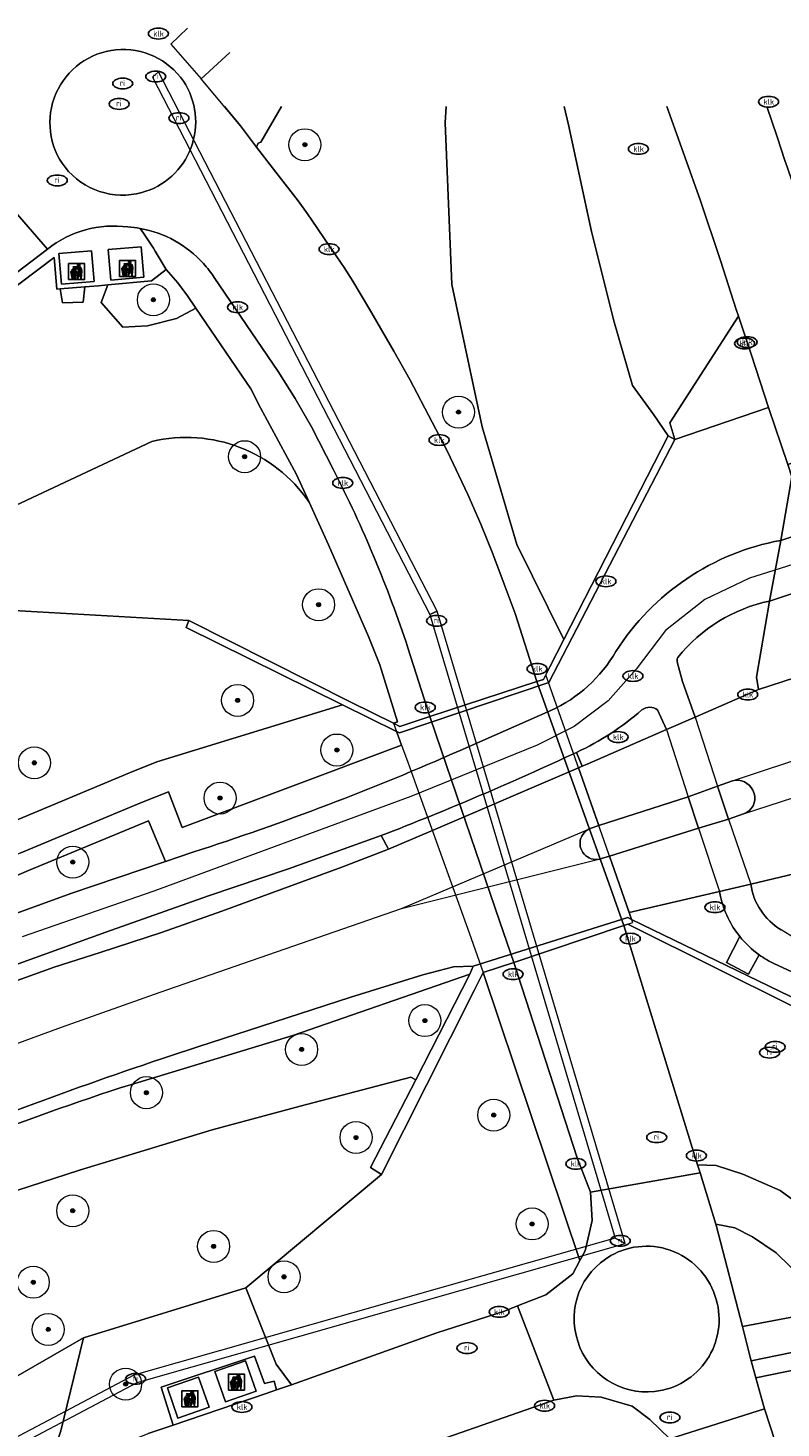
# Model space of a CAD drawing. Header units: metres. Extents: x 103671 to 105190, y 427150 to 429171.
# Tile 284 of 320: x 104156 to 104203, y 429082 to 429169. Entities that reach past the tile are written whole.
import ezdxf
from ezdxf.enums import TextEntityAlignment as Align

# ---------------------------------------------------------------- set-up
doc = ezdxf.new("R2010")
doc.units = ezdxf.units.M
for name, color, linetype, lineweight in [('B-WE-GR-BEPLANTING_CULTUUR_BOSPLANTSOEN-GV', 253, 'Continuous', 18), ('B-WE-GR-BEPLANTING_CULTUUR_HEESTERS-GV', 253, 'Continuous', 18), ('B-WE-GR-BEPLANTING_CULTUUR_ROOS-GV', 253, 'Continuous', 18), ('B-WE-GR-BOOM-S', 253, 'Continuous', 25), ('B-WE-GR-HAAG-GV', 253, 'Continuous', 13), ('B-WE-IE-AFVAL APART PLAATS-S', 253, 'Continuous', 25), ('B-WE-IE-MEUBILAIR-S', 253, 'Continuous', 25), ('B-WE-IE-TERREINAFSCHEIDING_KUNSTMATIG_MUUR-GV', 253, 'Continuous', 18), ('B-WE-KW-KUNSTWERK_DUIKER-GV', 253, 'Continuous', 18), ('B-WE-KW-KUNSTWERK_TUNNEL-GV', 253, 'Continuous', 18), ('B-WE-OG-TERREIN_BEGROEID-GV', 253, 'Continuous', 18), ('B-WE-OG-TERREIN_ERF-GV', 253, 'Continuous', 18), ('B-WE-VH-GESLOTENVERHARDING_ASFALT-GV', 253, 'Continuous', 18), ('B-WE-VH-GESLOTENVERHARDING_BETON-GV', 253, 'Continuous', 18), ('B-WE-VH-HALFVERHARDING-GV', 253, 'Continuous', 18), ('B-WE-VH-ONVERHARD_ZAND-GV', 253, 'Continuous', 18), ('B-WE-VH-OPENVERHARDING-GV', 253, 'Continuous', 18), ('B-WE-VH-OPENVERHARDING_BETONSTRAATSTEEN-GV', 253, 'Continuous', 18), ('B-WE-VH-OPENVERHARDING_STRAATBAKSTEEN-GV', 253, 'Continuous', 18), ('B-WE-VH-OPENVERHARDING_TEGEL-GV', 253, 'Continuous', 18), ('B-WE-VW-MARKERING_PICTOGRAM-G', 253, 'Continuous', 18)]:
    doc.layers.add(name, color=color, linetype=linetype, lineweight=lineweight)
doc.styles.add('NLCS-ISO', font='NLCS-ISO.ttf')

# ---------------------------------------------------------------- blocks, each defined once
blk = doc.blocks.new('SIE-AFVAL APART PLAATS-SO')
h = blk.add_hatch(color=256)
h.dxf.hatch_style = 1
h.paths.add_polyline_path([(-0.09, 0.07), (-1.76, 0.07, 0.819081), (-1.79, -0.09), (-1.4, -2.19, 0.36153), (-1.37, -2.21), (-0.47, -2.21, 0.36153), (-0.44, -2.19), (-0.05, -0.09, 0.819081)])
h.paths.add_polyline_path([(-0.16, -0.1), (-0.2, -0.33), (-0.49, -0.33), (-0.47, -0.1)], flags=16)
h.paths.add_polyline_path([(-0.55, -0.1), (-0.58, -0.33), (-0.87, -0.33), (-0.87, -0.1)], flags=16)
h.paths.add_polyline_path([(-0.22, -0.42), (-0.27, -0.73), (-0.53, -0.73), (-0.5, -0.42)], flags=16)
h.paths.add_polyline_path([(-0.58, -0.42), (-0.61, -0.73), (-0.87, -0.73), (-0.87, -0.42)], flags=16)
h.paths.add_polyline_path([(-0.95, -0.1), (-0.95, -0.33), (-1.27, -0.33), (-1.29, -0.1)], flags=16)
h.paths.add_polyline_path([(-0.95, -0.42), (-0.95, -0.73), (-1.23, -0.73), (-1.26, -0.42)], flags=16)
h.paths.add_polyline_path([(-0.29, -0.83), (-0.34, -1.09), (-0.56, -1.09), (-0.54, -0.83)], flags=16)
h.paths.add_polyline_path([(-0.62, -0.83), (-0.65, -1.09), (-0.87, -1.09), (-0.87, -0.83)], flags=16)
h.paths.add_polyline_path([(-0.95, -0.83), (-0.95, -1.09), (-1.2, -1.09), (-1.22, -0.83)], flags=16)
h.paths.add_polyline_path([(-1.35, -0.33), (-1.64, -0.33), (-1.69, -0.1), (-1.37, -0.1)], flags=16)
h.paths.add_polyline_path([(-1.34, -0.42), (-1.31, -0.73), (-1.57, -0.73), (-1.63, -0.42)], flags=16)
h.paths.add_polyline_path([(-0.36, -1.18), (-0.41, -1.44), (-0.6, -1.44), (-0.57, -1.18)], flags=16)
h.paths.add_polyline_path([(-0.65, -1.18), (-0.68, -1.44), (-0.87, -1.44), (-0.87, -1.18)], flags=16)
h.paths.add_polyline_path([(-1.3, -0.83), (-1.28, -1.09), (-1.5, -1.09), (-1.55, -0.83)], flags=16)
h.paths.add_polyline_path([(-0.95, -1.18), (-0.95, -1.44), (-1.17, -1.44), (-1.19, -1.18)], flags=16)
h.paths.add_polyline_path([(-0.42, -1.53), (-0.47, -1.79), (-0.63, -1.79), (-0.6, -1.53)], flags=16)
h.paths.add_polyline_path([(-1.27, -1.18), (-1.25, -1.44), (-1.44, -1.44), (-1.49, -1.18)], flags=16)
h.paths.add_polyline_path([(-0.69, -1.53), (-0.71, -1.79), (-0.87, -1.79), (-0.87, -1.53)], flags=16)
h.paths.add_polyline_path([(-0.95, -1.53), (-0.95, -1.79), (-1.13, -1.79), (-1.16, -1.53)], flags=16)
h.paths.add_polyline_path([(-1.24, -1.53), (-1.22, -1.79), (-1.37, -1.79), (-1.42, -1.53)], flags=16)
h.paths.add_polyline_path([(-0.49, -1.89), (-0.53, -2.13), (-0.66, -2.13), (-0.64, -1.89)], flags=16)
h.paths.add_polyline_path([(-0.72, -1.89), (-0.74, -2.13), (-0.87, -2.13), (-0.87, -1.89)], flags=16)
h.paths.add_polyline_path([(-0.95, -1.89), (-0.95, -2.13), (-1.1, -2.13), (-1.12, -1.89)], flags=16)
h.paths.add_polyline_path([(-1.21, -1.89), (-1.18, -2.13), (-1.31, -2.13), (-1.35, -1.89)], flags=16)
h.paths.add_polyline_path([(-0.19, 0.78, -0.01173), (-0.3, 0.78, -0.148797), (-0.42, 1.03, -0.136076), (-0.69, 0.87), (-0.78, 0.85, -0.038293), (-1.14, 0.96), (-1.19, 0.81, -0.243822), (-1.56, 0.45, 0.344326), (-1, 0.22, -0.139345), (-0.6, 0.22, 0.618436), (-0.56, 0.27, -0.441494), (-0.47, 0.44, 0.309048)])
h.paths.add_polyline_path([(-0.49, 0.51, 0.351556), (-0.64, 0.31, 0.121061), (-1.02, 0.29, -0.288745), (-1.45, 0.42, 0.203599), (-1.12, 0.79), (-1.09, 0.87, 0.083075), (-0.28, 0.71, -0.242261)], flags=16)
h.paths.add_polyline_path([(-0.4, 0.79, -0.023345), (-0.63, 0.82, 0.07081), (-0.46, 0.9, 0.059965)], flags=16)
h.paths.add_polyline_path([(1.12, 1.48), (-1.07, 1.48, 0.860559), (-1.08, 1.42), (0.29, 1, -0.146703), (0.53, 0.28, 0.421968), (0.56, 0.25), (1.6, 0.31, 0.450293), (1.63, 0.34, 0.122241)])
h.paths.add_polyline_path([(0.26, 1.93, 1), (1.07, 1.93, 1)])
h.paths.add_polyline_path([(1.65, 0.15, 0.429303), (1.62, 0.18), (0.55, 0.23, 0.38429), (0.51, 0.2), (0.16, -2.16, 0.83726), (0.22, -2.18), (0.99, -0.78, -0.688204), (1.05, -0.78), (1.36, -2.14, 0.84934), (1.42, -2.14)])
for p, q in [((-0.09, 0.07), (-1.76, 0.07)), ((-1.4, -2.19), (-1.79, -0.09)), ((-1.37, -0.1), (-1.69, -0.1)), ((-1.64, -0.33), (-1.69, -0.1)), ((-1.64, -0.33), (-1.35, -0.33)), ((-1.63, -0.42), (-1.34, -0.42)), ((-1.57, -0.73), (-1.63, -0.42)), ((-1.57, -0.73), (-1.31, -0.73)), ((-1.55, -0.83), (-1.3, -0.83)), ((-1.5, -1.09), (-1.55, -0.83)), ((-1.5, -1.09), (-1.28, -1.09)), ((-1.49, -1.18), (-1.27, -1.18)), ((-1.44, -1.44), (-1.49, -1.18)), ((-1.44, -1.44), (-1.25, -1.44)), ((-1.42, -1.53), (-1.24, -1.53)), ((-1.37, -1.79), (-1.42, -1.53)), ((-1.37, -1.79), (-1.22, -1.79)), ((-1.37, -2.21), (-0.47, -2.21)), ((-1.31, -2.13), (-1.35, -1.89)), ((-1.35, -1.89), (-1.21, -1.89)), ((-1.31, -2.13), (-1.18, -2.13)), ((-0.95, -0.1), (-1.29, -0.1)), ((-1.27, -0.33), (-0.95, -0.33)), ((-1.26, -0.42), (-0.95, -0.42)), ((-1.23, -0.73), (-0.95, -0.73)), ((-1.22, -0.83), (-0.95, -0.83)), ((-1.2, -1.09), (-0.95, -1.09)), ((-1.19, -1.18), (-0.95, -1.18)), ((-1.17, -1.44), (-0.95, -1.44)), ((-1.16, -1.53), (-0.95, -1.53)), ((-1.13, -1.79), (-0.95, -1.79)), ((-1.12, -1.89), (-0.95, -1.89)), ((-1.1, -2.13), (-0.95, -2.13)), ((-0.95, -0.1), (-0.95, -0.33)), ((-0.95, -0.42), (-0.95, -0.73)), ((-0.95, -0.83), (-0.95, -1.09)), ((-0.95, -1.18), (-0.95, -1.44)), ((-0.95, -1.53), (-0.95, -1.79)), ((-0.95, -1.89), (-0.95, -2.13)), ((-0.87, -0.1), (-0.87, -0.33)), ((-0.55, -0.1), (-0.87, -0.1)), ((-0.87, -0.33), (-0.58, -0.33)), ((-0.87, -0.42), (-0.87, -0.73)), ((-0.87, -0.42), (-0.58, -0.42)), ((-0.87, -0.73), (-0.61, -0.73)), ((-0.87, -0.83), (-0.62, -0.83)), ((-0.87, -0.83), (-0.87, -1.09)), ((-0.87, -1.09), (-0.65, -1.09)), ((-0.87, -1.18), (-0.65, -1.18)), ((-0.87, -1.18), (-0.87, -1.44)), ((-0.87, -1.44), (-0.68, -1.44)), ((-0.87, -1.53), (-0.69, -1.53)), ((-0.87, -1.53), (-0.87, -1.79)), ((-0.87, -1.79), (-0.71, -1.79)), ((-0.87, -1.89), (-0.87, -2.13)), ((-0.87, -1.89), (-0.72, -1.89)), ((-0.87, -2.13), (-0.74, -2.13)), ((-0.66, -2.13), (-0.53, -2.13)), ((-0.64, -1.89), (-0.49, -1.89)), ((-0.63, -1.79), (-0.47, -1.79)), ((-0.6, -1.44), (-0.41, -1.44)), ((-0.6, -1.53), (-0.42, -1.53)), ((-0.57, -1.18), (-0.36, -1.18)), ((-0.56, -1.09), (-0.34, -1.09)), ((-0.54, -0.83), (-0.29, -0.83)), ((-0.53, -0.73), (-0.27, -0.73)), ((-0.53, -2.13), (-0.49, -1.89)), ((-0.5, -0.42), (-0.22, -0.42)), ((-0.49, -0.33), (-0.2, -0.33)), ((-0.16, -0.1), (-0.47, -0.1)), ((-0.47, -1.79), (-0.42, -1.53)), ((-0.44, -2.19), (-0.05, -0.09)), ((-0.41, -1.44), (-0.36, -1.18)), ((-0.34, -1.09), (-0.29, -0.83)), ((-0.27, -0.73), (-0.22, -0.42)), ((-0.2, -0.33), (-0.16, -0.1))]:
    blk.add_line(p, q)
blk.add_lwpolyline([(-2.5, -2.51), (2.5, -2.51), (2.5, 2.49), (-2.5, 2.49)], close=True)
for points in [[(-0.78, 0.85, -0.038293), (-1.14, 0.96), (-1.19, 0.81, -0.243822), (-1.56, 0.45, 0.344326), (-1, 0.22, -0.139345), (-0.6, 0.22, 0.618436), (-0.56, 0.27, -0.441494), (-0.47, 0.44, 0.309048), (-0.19, 0.78, -0.01173), (-0.3, 0.78, -0.01173)], [(-0.78, 0.85), (-0.69, 0.87, 0.136076), (-0.42, 1.03, 0.156405), (-0.29, 0.77)], [(-0.78, 0.85), (-0.69, 0.87, 0.136076), (-0.42, 1.03, 0.148797), (-0.3, 0.78, 0.148797)], [(-0.63, 0.82, 0.07081), (-0.46, 0.9, 0.059965), (-0.4, 0.79, 0.059965)], [(-0.4, 0.79, -0.023345), (-0.63, 0.82)]]:
    blk.add_lwpolyline(points, format="xyb")
for points in [[(-1.09, 0.87), (-1.12, 0.79, -0.203599), (-1.45, 0.42, 0.288745), (-1.02, 0.29, -0.121061), (-0.64, 0.31, -0.351556), (-0.49, 0.51, 0.242261), (-0.28, 0.71, -0.083075)], [(-1.07, 1.48), (1.12, 1.48, -0.122241), (1.63, 0.34, -0.450293), (1.6, 0.31), (0.56, 0.25, -0.421968), (0.53, 0.28, 0.146703), (0.29, 1), (-1.08, 1.42, -0.860559)], [(0.55, 0.23), (1.62, 0.18, -0.429303), (1.65, 0.15), (1.42, -2.14, -0.84934), (1.36, -2.14), (1.05, -0.78, 0.688204), (0.99, -0.78), (0.22, -2.18, -0.83726), (0.16, -2.16), (0.51, 0.2, -0.38429)]]:
    blk.add_lwpolyline(points, format="xyb", close=True)
for points in [[(-1.35, -0.33), (-1.37, -0.1)], [(-1.31, -0.73), (-1.34, -0.42)], [(-1.28, -1.09), (-1.3, -0.83)], [(-1.27, -0.33), (-1.29, -0.1)], [(-1.25, -1.44), (-1.27, -1.18)], [(-1.23, -0.73), (-1.26, -0.42)], [(-1.22, -1.79), (-1.24, -1.53)], [(-1.2, -1.09), (-1.22, -0.83)], [(-1.18, -2.13), (-1.21, -1.89)], [(-1.17, -1.44), (-1.19, -1.18)], [(-1.18, -2.22), (-1.18, -2.21)], [(-1.13, -1.79), (-1.16, -1.53)], [(-1.1, -2.13), (-1.12, -1.89)], [(-0.74, -2.13), (-0.72, -1.89)], [(-0.71, -1.79), (-0.69, -1.53)], [(-0.68, -1.44), (-0.65, -1.18)], [(-0.66, -2.13), (-0.64, -1.89)], [(-0.65, -1.09), (-0.62, -0.83)], [(-0.63, -1.79), (-0.6, -1.53)], [(-0.61, -0.73), (-0.58, -0.42)], [(-0.6, -1.44), (-0.57, -1.18)], [(-0.58, -0.33), (-0.55, -0.1)], [(-0.56, -1.09), (-0.54, -0.83)], [(-0.53, -0.73), (-0.5, -0.42)], [(-0.49, -0.33), (-0.47, -0.1)]]:
    blk.add_lwpolyline(points)
blk.add_circle((0.66, 1.93), 0.401)
for centre, radius, start, end in [((-1.76, -0.01), 0.0869, 90, 247.281), ((-0.09, -0.01), 0.0869, 292.719, 90), ((-1.37, -2.18), 0.0318, 190.4943, 270), ((-0.47, -2.18), 0.0318, 270, 349.5057)]:
    blk.add_arc(centre, radius, start, end)
blk = doc.blocks.new('SIE-MEUBILAIR_PUT_KOLK-SO')
blk.add_ellipse((0, 0), major_axis=(1.25, 0), ratio=0.54)
at = {"style": 'NLCS-ISO'}
blk.add_text('klk', height=0.75, dxfattribs=at).set_placement((0.03, 0), align=Align.MIDDLE_CENTER)
blk = doc.blocks.new('SIE-MEUBILAIR_PUT_RIOOLPUT-SO')
blk.add_ellipse((0, 0), major_axis=(1.25, 0), ratio=0.54)
at = {"style": 'NLCS-ISO'}
blk.add_text('ri', height=0.75, dxfattribs=at).set_placement((-0.04, 0.07), align=Align.MIDDLE_CENTER)
blk = doc.blocks.new('SGR-BOOM_GBKN-SO')
at = {"linetype": 'ByBlock', "lineweight": 18}
h = blk.add_hatch(color=0, dxfattribs=at)
h.dxf.hatch_style = 1
edge = h.paths.add_edge_path()
edge.add_arc((0, 0), 0.25, 0, 360)
at = {"color": 0, "linetype": 'ByBlock', "lineweight": 18}
for radius in [2, 0.25]:
    blk.add_circle((0, 0), radius, dxfattribs=at)
at = {"color": 0, "linetype": 'ByBlock', "lineweight": 18, "style": 'NLCS-ISO'}
blk.add_attdef('SOORT', (2.5, 0), '', height=1.5, dxfattribs=at)

msp = doc.modelspace()

# ---------------------------------------------------------------- linework, layer by layer
at = {"layer": 'B-WE-GR-BEPLANTING_CULTUUR_BOSPLANTSOEN-GV', "flags": 128}
for points in [[(104097.26, 429088.789), (104105.019, 429094.087), (104112.513, 429099.033), (104120.726, 429103.791), (104128.626, 429108.08), (104136.907, 429112.204), (104144.957, 429115.694), (104154.283, 429119.711), (104161.839, 429122.877), (104163.546, 429123.553), (104175.147, 429127.13), (104165.388, 429131.958), (104165.548, 429132.384), (104154.625, 429133.02), (104137.632, 429126.055), (104107.823, 429111.291), (104102.53, 429109.34), (104099.187, 429108.226)], [(104095.645, 429034.464), (104104.61, 429043.534), (104114.909, 429053.745), (104122.872, 429062.53), (104144.736, 429079.407), (104158.972, 429087.597), (104169.112, 429090.718), (104177.581, 429097.78), (104176.903, 429098.235), (104179.725, 429103.711), (104179.426, 429103.862), (104172.498, 429102.049), (104167.019, 429100.581), (104158.718, 429098.07), (104149.395, 429095.052), (104140.602, 429091.253), (104130.743, 429085.754), (104122.164, 429080.616), (104113.498, 429074.161), (104098.699, 429063.309)]]:
    msp.add_lwpolyline(points, dxfattribs=at)
at = {"layer": 'B-WE-GR-BEPLANTING_CULTUUR_HEESTERS-GV', "flags": 128}
msp.add_lwpolyline([(104201.663, 429164.479), (104202.303, 429162.597), (104202.797, 429161.124), (104202.93, 429160.728), (104203.258, 429159.748), (104204.536, 429155.961), (104204.715, 429155.435), (104205.013, 429154.564), (104205.346, 429153.588), (104206.817, 429149.161), (104209.499, 429154.185), (104205.571, 429164.479)], dxfattribs=at)
for points in [[(104164.142, 429154.303), (104163.213, 429153.598), (104160.485, 429153.35), (104160.08, 429152.241), (104161.432, 429150.699), (104162.971, 429150.792), (104164.772, 429151.239), (104165.992, 429151.887), (104165.469, 429152.655), (104164.856, 429153.466)], [(104159.054, 429153.226), (104157.513, 429153.098), (104157.653, 429152.233), (104158.951, 429152.263)], [(104198.474, 429094.696), (104198.495, 429094.629), (104200.134, 429088.301), (104205.197, 429089.246), (104204.026, 429091.175), (104202.238, 429092.894), (104200.761, 429093.899), (104199.659, 429094.457)], [(104171.031, 429084.335), (104171.969, 429084.655), (104171.001, 429085.941), (104169.112, 429090.718), (104158.972, 429087.597), (104157.563, 429081.781), (104156.644, 429079.049), (104159.426, 429080.165), (104163.016, 429081.605), (104164.57, 429082.134), (104163.816, 429084.509), (104169.658, 429086.445), (104170.285, 429084.732), (104170.877, 429084.893)], [(104205.197, 429089.246), (104200.134, 429088.301), (104200.631, 429086.383), (104200.692, 429086.156), (104206.37, 429087.312)]]:
    msp.add_lwpolyline(points, close=True, dxfattribs=at)
at = {"layer": 'B-WE-GR-BEPLANTING_CULTUUR_ROOS-GV', "flags": 128}
msp.add_lwpolyline([(104201.772, 429145.693), (104200.7, 429148.95), (104199.887, 429151.385), (104195.608, 429144.723), (104195.909, 429143.699)], close=True, dxfattribs=at)
for points in [[(104196.08, 429129.731), (104196.403, 429128.583), (104197.185, 429126.359), (104201.139, 429128.082), (104201.013, 429128.859), (104201.824, 429133.601)], [(104189.776, 429124.151), (104190.135, 429123.29), (104190.445, 429123.423), (104195.396, 429125.58), (104194.835, 429126.799)], [(104206.984, 429116.627), (104206.603, 429117.341), (104200.658, 429115.93)], [(104198.774, 429115.155), (104198.699, 429115.47), (104193.068, 429114.145), (104193.215, 429113.725), (104208.387, 429106.37), (104211.14, 429105.973), (104211.486, 429105.236), (104213.365, 429101.496), (104213.57, 429101.13), (104214.807, 429098.927), (104216.805, 429096.39), (104218.118, 429094.627), (104218.994, 429093.091), (104219.312, 429092.344), (104220.474, 429092.59), (104218.724, 429097.086), (104217.636, 429099.872), (104216.83, 429101.95), (104216.539, 429102.667), (104215.738, 429104.685), (104210.36, 429107.157), (104202.133, 429110.955)], [(104201.181, 429111.515), (104200.509, 429110.3), (104199.154, 429111.025), (104199.979, 429112.652)]]:
    msp.add_lwpolyline(points, dxfattribs=at)
at = {"layer": 'B-WE-GR-BEPLANTING_CULTUUR_ROOS-GV'}
for points in [[(104201.824, 429133.601, 0.172594), (104196.099, 429130.085)], [(104196.099, 429130.085, 0.172427), (104196.08, 429129.731)], [(104193.863, 429126.8, -0.069196), (104189.776, 429124.151)], [(104194.835, 429126.799, 0.35288), (104193.863, 429126.8)], [(104200.658, 429115.93, 0.225389), (104202.55, 429113.074)], [(104199.979, 429112.652, -0.115441), (104198.774, 429115.155)], [(104202.133, 429110.955, -0.046272), (104201.181, 429111.515)]]:
    msp.add_lwpolyline(points, format="xyb", dxfattribs=at)
at = {"layer": 'B-WE-GR-HAAG-GV', "flags": 128}
for points in [[(104178.019, 429118.1), (104177.569, 429118.955), (104171.775, 429116.882), (104166.777, 429115.192), (104160.361, 429112.932), (104152.221, 429109.991), (104144.269, 429106.813), (104136.279, 429103.122), (104128.138, 429098.947)], [(104145.071, 429106.036), (104154.365, 429109.73), (104157.147, 429110.742), (104160.017, 429111.659), (104163.846, 429112.899), (104167.615, 429114.24), (104175.112, 429116.986), (104178.019, 429118.1)], [(104161.909, 429103.4), (104172.04, 429106.481), (104183.118, 429110.293), (104183.315, 429110.796), (104182.081, 429110.754), (104180.174, 429110.256), (104175.682, 429108.855), (104166.123, 429105.77)]]:
    msp.add_lwpolyline(points, dxfattribs=at)
at = {"layer": 'B-WE-GR-HAAG-GV'}
for points in [[(104166.123, 429105.77, 0.016407), (104148.002, 429099.179)], [(104141.987, 429095.489, -0.034886), (104161.909, 429103.4)]]:
    msp.add_lwpolyline(points, format="xyb", dxfattribs=at)
at = {"layer": 'B-WE-IE-TERREINAFSCHEIDING_KUNSTMATIG_MUUR-GV', "flags": 128}
for points in [[(104180.599, 429126.386), (104178.736, 429125.776), (104178.34, 429125.972), (104175.672, 429127.292), (104165.548, 429132.384), (104165.388, 429131.958), (104175.147, 429127.13), (104178.529, 429125.457), (104178.709, 429125.368), (104188.042, 429128.519), (104195.909, 429143.699), (104195.495, 429143.922), (104188.986, 429131.209), (104188.111, 429129.501), (104187.857, 429129.004), (104187.707, 429128.711), (104187.291, 429128.575)], [(104180.402, 429103.369), (104183.406, 429109.321), (104183.949, 429110.397), (104185.848, 429111.033), (104192.732, 429113.338), (104192.972, 429113.418), (104193.397, 429113.207), (104208.115, 429105.886), (104208.387, 429106.37), (104193.215, 429113.725), (104192.974, 429113.842), (104183.315, 429110.796), (104183.118, 429110.293), (104179.725, 429103.711), (104176.903, 429098.235), (104177.581, 429097.78)]]:
    msp.add_lwpolyline(points, close=True, dxfattribs=at)
at = {"layer": 'B-WE-KW-KUNSTWERK_DUIKER-GV', "flags": 128}
for points in [[(104181.073, 429132.969), (104163.649, 429166.654), (104163.272, 429166.324), (104180.618, 429132.76)], [(104181.073, 429132.969), (104180.618, 429132.76), (104192.196, 429093.82), (104192.82, 429093.478)], [(104162.11, 429085.249), (104162.321, 429084.795), (104192.82, 429093.478), (104192.196, 429093.82)], [(104162.11, 429085.249), (104123.119, 429064.651), (104123.448, 429064.272), (104162.321, 429084.795)]]:
    msp.add_lwpolyline(points, close=True, dxfattribs=at)
at = {"layer": 'B-WE-KW-KUNSTWERK_TUNNEL-GV', "flags": 128}
msp.add_lwpolyline([(104180.599, 429126.386), (104178.736, 429125.776), (104178.34, 429125.972), (104178.529, 429125.457), (104178.66, 429125.1), (104179.23, 429123.544), (104180.067, 429121.212), (104183.058, 429112.88), (104183.949, 429110.397), (104185.848, 429111.033), (104192.732, 429113.338), (104192.972, 429113.418), (104193.286, 429113.523), (104193.132, 429113.961), (104193.068, 429114.145), (104192.352, 429116.188), (104189.561, 429124.143), (104188.672, 429126.68), (104187.857, 429129.004), (104187.707, 429128.711), (104187.291, 429128.575)], close=True, dxfattribs=at)
at = {"layer": 'B-WE-OG-TERREIN_BEGROEID-GV', "flags": 128}
for points in [[(104171.334, 429164.479), (104170.049, 429162.268), (104169.877, 429162.209), (104169.787, 429161.954), (104169.786, 429161.951), (104171.134, 429160.2), (104172.378, 429158.594), (104172.957, 429157.779), (104173.55, 429156.932), (104174.11, 429156.097), (104175.256, 429154.429), (104175.799, 429153.59), (104176.849, 429151.834), (104178.369, 429149.219), (104179.354, 429147.435), (104180.761, 429144.783), (104181.69, 429142.976), (104182.984, 429140.265), (104183.796, 429138.399), (104184.553, 429136.543), (104185.255, 429134.653), (104185.931, 429132.82), (104187.291, 429128.575), (104187.707, 429128.711), (104187.857, 429129.004), (104188.111, 429129.501), (104188.986, 429131.209), (104186.043, 429137.138), (104183.887, 429144.478), (104181.979, 429153.371), (104181.567, 429163.476), (104181.62, 429164.479)], [(104181.62, 429164.479), (104181.567, 429163.476), (104181.979, 429153.371), (104183.887, 429144.478), (104186.043, 429137.138), (104188.986, 429131.209), (104195.495, 429143.922), (104194.614, 429145.239), (104193.281, 429147.073), (104192.107, 429151.093), (104190.709, 429156.678), (104189.28, 429163.345), (104189.004, 429164.479)], [(104189.004, 429164.479), (104189.28, 429163.345), (104190.709, 429156.678), (104192.107, 429151.093), (104193.281, 429147.073), (104194.614, 429145.239), (104195.495, 429143.922), (104195.909, 429143.699), (104195.608, 429144.723), (104199.887, 429151.385), (104199.747, 429151.806), (104198.759, 429154.873), (104197.517, 429158.607), (104196.532, 429161.353), (104195.415, 429164.479)], [(104173.065, 429139.788), (104172.28, 429141.507), (104170.039, 429145.666), (104169.415, 429146.856), (104165.992, 429151.887), (104164.772, 429151.239), (104162.971, 429150.792), (104161.432, 429150.699), (104160.08, 429152.241), (104160.485, 429153.35), (104159.917, 429153.298), (104159.054, 429153.226), (104158.951, 429152.263), (104157.653, 429152.233), (104157.513, 429153.098), (104157.3, 429153.08), (104157.136, 429155.062), (104151.675, 429150.955)], [(104163.246, 429143.564), (104093.158, 429110.69), (104092.187, 429109.893), (104091.587, 429109.4), (104089.368, 429107.51), (104084.799, 429103.475), (104083.209, 429102.029), (104078.8, 429097.92), (104076.589, 429095.806), (104074.428, 429093.718), (104072.288, 429091.513), (104070.235, 429089.431), (104066.777, 429085.68), (104063.396, 429081.945), (104060.71, 429078.927)], [(104098.587, 429115.062), (104095.577, 429112.676), (104093.158, 429110.69), (104163.246, 429143.564)], [(104175.672, 429127.292), (104178.34, 429125.972), (104178.593, 429126.065), (104177.49, 429129.612), (104176.773, 429131.394), (104174.286, 429137.115), (104173.065, 429139.788)], [(104099.187, 429108.226), (104102.53, 429109.34), (104107.823, 429111.291), (104137.632, 429126.055), (104154.625, 429133.02), (104165.548, 429132.384), (104175.672, 429127.292)], [(104155.065, 429117.87), (104162.594, 429121.025), (104164.282, 429121.693), (104165.138, 429119.453), (104178.84, 429124.608), (104178.629, 429125.183), (104178.529, 429125.457), (104175.147, 429127.13), (104163.546, 429123.553), (104161.839, 429122.877), (104154.283, 429119.711)], [(104099.209, 429084.212), (104108.225, 429090.493), (104117.182, 429096.133), (104126.568, 429101.518), (104133.771, 429105.213), (104141.739, 429108.958), (104149.814, 429112.304), (104158.173, 429115.337), (104164.093, 429117.347), (104163.039, 429119.873), (104155.527, 429116.777), (104146.24, 429112.789), (104138.234, 429109.348), (104130.167, 429105.284), (104122.226, 429101.019), (104114.24, 429096.321), (104106.766, 429091.42), (104099.105, 429086.194)], [(104208.115, 429105.886), (104193.397, 429113.207), (104192.972, 429113.418), (104192.732, 429113.338), (104197.333, 429098.403), (104198.499, 429098.349), (104200.17, 429097.817), (104202.492, 429096.792), (104204.215, 429095.536)], [(104005.647, 428967.493), (104011.472, 428973.779), (104032.673, 428996.66), (104035.658, 429000), (104052.609, 429018.971), (104074.195, 429041.301), (104087.362, 429053.805), (104098.699, 429063.309), (104113.498, 429074.161), (104122.164, 429080.616), (104130.743, 429085.754), (104140.602, 429091.253), (104149.395, 429095.052), (104158.718, 429098.07), (104167.019, 429100.581), (104172.498, 429102.049), (104179.426, 429103.862), (104179.725, 429103.711), (104183.118, 429110.293), (104172.04, 429106.481), (104161.909, 429103.4)]]:
    msp.add_lwpolyline(points, dxfattribs=at)
at = {"layer": 'B-WE-OG-TERREIN_BEGROEID-GV'}
for points in [[(104173.065, 429139.788, 0.310448), (104163.246, 429143.564)], [(104163.246, 429143.564, -0.310448), (104173.065, 429139.788)], [(104161.909, 429103.4, 0.034886), (104141.987, 429095.489)]]:
    msp.add_lwpolyline(points, format="xyb", dxfattribs=at)
at = {"layer": 'B-WE-OG-TERREIN_BEGROEID-GV', "flags": 128}
for points in [[(104169.112, 429090.718), (104171.001, 429085.941), (104171.969, 429084.655), (104181.049, 429087.908), (104185.273, 429089.257), (104186.088, 429089.578), (104187.864, 429090.277), (104189.548, 429091.596), (104189.99, 429092.414), (104183.949, 429110.397), (104183.406, 429109.321), (104180.402, 429103.369), (104177.581, 429097.78)], [(104156.644, 429079.049), (104157.563, 429081.781), (104158.972, 429087.597), (104144.736, 429079.407), (104122.872, 429062.53), (104137.881, 429068.596), (104139.853, 429069.894), (104145.57, 429073.364), (104150.942, 429076.327)]]:
    msp.add_lwpolyline(points, close=True, dxfattribs=at)
at = {"layer": 'B-WE-OG-TERREIN_ERF-GV', "flags": 128}
msp.add_lwpolyline([(104206.37, 429087.312), (104200.692, 429086.156), (104200.98, 429085.092), (104204.754, 429085.86)], dxfattribs=at)
msp.add_lwpolyline([(104201.525, 429083.159), (104202.842, 429079.077), (104204.846, 429072.75), (104205.873, 429069.778), (104208.099, 429070.244), (104204.754, 429085.86), (104200.98, 429085.092), (104201.386, 429083.588)], close=True, dxfattribs=at)
at = {"layer": 'B-WE-VH-GESLOTENVERHARDING_ASFALT-GV', "flags": 128}
for points in [[(104195.415, 429164.479), (104196.532, 429161.353), (104197.517, 429158.607), (104198.759, 429154.873), (104199.747, 429151.806), (104199.887, 429151.385), (104200.7, 429148.95), (104201.772, 429145.693), (104202.968, 429142.122), (104208.579, 429143.965), (104206.817, 429149.161), (104205.346, 429153.588), (104205.013, 429154.564), (104204.715, 429155.435), (104204.536, 429155.961), (104203.258, 429159.748), (104202.93, 429160.728), (104202.797, 429161.124), (104202.303, 429162.597), (104201.663, 429164.479)], [(104242.095, 429139.339), (104240.427, 429138.935), (104227.168, 429135.84), (104223.021, 429134.878), (104220.985, 429134.406), (104219.301, 429134.016), (104218.633, 429133.796), (104209.563, 429130.814), (104201.139, 429128.082), (104197.185, 429126.359), (104195.396, 429125.58), (104190.445, 429123.423), (104190.135, 429123.29), (104189.896, 429123.188), (104191.163, 429119.576), (104196.756, 429121.379), (104198.585, 429122.043), (104199.515, 429122.385)], [(104201.824, 429133.601), (104202.533, 429137.39)], [(104200.204, 429120.314), (104199.275, 429119.987), (104197.4, 429119.41), (104191.828, 429117.68), (104193.068, 429114.145), (104198.699, 429115.47), (104200.658, 429115.93), (104206.603, 429117.341), (104214.816, 429119.989), (104222.603, 429122.511), (104222.999, 429122.635), (104224.601, 429123.384), (104226.489, 429124.198), (104230.313, 429125.819), (104234.13, 429127.437), (104242.684, 429131.083)], [(104194.835, 429126.799), (104195.396, 429125.58), (104197.185, 429126.359), (104196.403, 429128.583), (104196.08, 429129.731)], [(104188.17, 429126.765), (104182.514, 429124.278)], [(104190.135, 429123.29), (104189.776, 429124.151)], [(104190.681, 429119.42), (104191.163, 429119.576), (104189.896, 429123.188), (104180.676, 429119.231), (104178.019, 429118.1), (104175.112, 429116.986), (104167.615, 429114.24), (104163.846, 429112.899), (104160.017, 429111.659), (104157.147, 429110.742), (104154.365, 429109.73), (104145.071, 429106.036)], [(104177.569, 429118.955), (104178.019, 429118.1), (104180.676, 429119.231), (104189.896, 429123.188), (104190.135, 429123.29)], [(104200.795, 429121.786), (104200.871, 429121.593)], [(104128.138, 429098.947), (104136.279, 429103.122), (104144.269, 429106.813), (104152.221, 429109.991), (104160.361, 429112.932), (104166.777, 429115.192), (104171.775, 429116.882), (104177.569, 429118.955)], [(104165.799, 429117.912), (104164.093, 429117.347), (104158.173, 429115.337), (104149.814, 429112.304), (104141.739, 429108.958), (104133.771, 429105.213), (104126.568, 429101.518), (104117.182, 429096.133), (104108.225, 429090.493), (104099.209, 429084.212), (104090.718, 429077.861), (104082.337, 429071.049), (104074.011, 429063.578), (104066.118, 429055.961), (104058.692, 429048.29), (104050.477, 429039.422), (104041.337, 429029.601), (104032.404, 429019.959), (104023.219, 429010.053), (104014.507, 429000.504), (104005.633, 428990.878)], [(104166.123, 429105.77), (104175.682, 429108.855), (104180.174, 429110.256), (104182.081, 429110.754), (104183.315, 429110.796), (104192.974, 429113.842), (104193.215, 429113.725), (104193.068, 429114.145), (104191.828, 429117.68), (104191.338, 429117.528)]]:
    msp.add_lwpolyline(points, dxfattribs=at)
for points in [[(104208.854, 429143.209), (104208.579, 429143.965), (104202.968, 429142.122), (104203.226, 429141.351), (104202.533, 429137.39), (104211.783, 429140.461)], [(104218.397, 429134.561), (104214.706, 429137.914), (104201.824, 429133.601), (104201.013, 429128.859), (104201.139, 429128.082), (104209.563, 429130.814), (104218.633, 429133.796)], [(104198.585, 429122.043), (104196.756, 429121.379), (104197.4, 429119.41), (104199.275, 429119.987)]]:
    msp.add_lwpolyline(points, close=True, dxfattribs=at)
at = {"layer": 'B-WE-VH-GESLOTENVERHARDING_ASFALT-GV'}
for points in [[(104202.533, 429137.39, 0.209018), (104192.24, 429130.451)], [(104196.099, 429130.085, -0.172594), (104201.824, 429133.601)], [(104192.24, 429130.451, -0.153938), (104188.17, 429126.765)], [(104196.08, 429129.731, -0.172427), (104196.099, 429130.085)], [(104189.776, 429124.151, 0.069196), (104193.863, 429126.8)], [(104193.863, 429126.8, -0.35288), (104194.835, 429126.799)], [(104182.514, 429124.278, -0.02571), (104165.799, 429117.912)], [(104189.776, 429124.151, -0.016717), (104177.569, 429118.955)], [(104177.569, 429118.955, 0.016717), (104189.776, 429124.151)], [(104199.515, 429122.385, -0.347582), (104200.795, 429121.786)], [(104200.871, 429121.593, -0.413965), (104200.204, 429120.314)], [(104191.338, 429117.528, -1.01831), (104190.681, 429119.42)], [(104148.002, 429099.179, -0.016407), (104166.123, 429105.77)]]:
    msp.add_lwpolyline(points, format="xyb", dxfattribs=at)
at = {"layer": 'B-WE-VH-GESLOTENVERHARDING_BETON-GV', "flags": 128}
for points in [[(104157.426, 429155.298), (104157.59, 429153.385), (104159.634, 429153.555), (104159.469, 429155.473)], [(104162.569, 429155.731), (104160.508, 429155.556), (104160.674, 429153.653), (104162.731, 429153.828)], [(104169.756, 429084.262), (104169.102, 429086.152), (104167.182, 429085.487), (104167.836, 429083.597)], [(104166.813, 429083.252), (104166.158, 429085.142), (104164.22, 429084.47), (104164.874, 429082.581)]]:
    msp.add_lwpolyline(points, close=True, dxfattribs=at)
at = {"layer": 'B-WE-VH-HALFVERHARDING-GV', "flags": 128}
for points in [[(104199.515, 429122.385), (104198.585, 429122.043), (104199.275, 429119.987), (104200.204, 429120.314)], [(104197.4, 429119.41), (104196.756, 429121.379), (104191.163, 429119.576), (104190.681, 429119.42)], [(104200.871, 429121.593), (104200.795, 429121.786)], [(104191.338, 429117.528), (104191.828, 429117.68), (104197.4, 429119.41)]]:
    msp.add_lwpolyline(points, dxfattribs=at)
at = {"layer": 'B-WE-VH-HALFVERHARDING-GV'}
for points in [[(104200.795, 429121.786, 0.347582), (104199.515, 429122.385)], [(104200.204, 429120.314, 0.413965), (104200.871, 429121.593)], [(104190.681, 429119.42, 1.01831), (104191.338, 429117.528)]]:
    msp.add_lwpolyline(points, format="xyb", dxfattribs=at)
at = {"layer": 'B-WE-VH-ONVERHARD_ZAND-GV', "flags": 128}
for points in [[(104145.071, 429106.036), (104154.365, 429109.73), (104157.147, 429110.742), (104160.017, 429111.659), (104163.846, 429112.899), (104167.615, 429114.24), (104175.112, 429116.986), (104178.019, 429118.1), (104177.569, 429118.955), (104171.775, 429116.882), (104166.777, 429115.192), (104160.361, 429112.932), (104152.221, 429109.991), (104144.269, 429106.813), (104136.279, 429103.122), (104128.138, 429098.947)], [(104161.909, 429103.4), (104172.04, 429106.481), (104183.118, 429110.293), (104183.315, 429110.796), (104182.081, 429110.754), (104180.174, 429110.256), (104175.682, 429108.855), (104166.123, 429105.77)]]:
    msp.add_lwpolyline(points, dxfattribs=at)
at = {"layer": 'B-WE-VH-ONVERHARD_ZAND-GV'}
for points in [[(104166.123, 429105.77, 0.016407), (104148.002, 429099.179)], [(104141.987, 429095.489, -0.034886), (104161.909, 429103.4)]]:
    msp.add_lwpolyline(points, format="xyb", dxfattribs=at)
at = {"layer": 'B-WE-VH-OPENVERHARDING-GV'}
for points in [[(104166.462, 429154.681, 0.166099), (104162.517, 429156.87)], [(104167.14, 429153.799, 0.0399), (104166.462, 429154.681)], [(104177.131, 429136.314, 0.021694), (104174.586, 429141.801)], [(104179.243, 429130.676, 0.019638), (104177.131, 429136.314)], [(104202.55, 429113.074, -0.225389), (104200.658, 429115.93)], [(104198.774, 429115.155, 0.115441), (104199.979, 429112.652)], [(104199.979, 429112.652, 0.068839), (104201.181, 429111.515)], [(104201.181, 429111.515, 0.046272), (104202.133, 429110.955)]]:
    msp.add_lwpolyline(points, format="xyb", dxfattribs=at)
at = {"layer": 'B-WE-VH-OPENVERHARDING-GV', "flags": 128}
for points in [[(104162.517, 429156.87), (104162.716, 429156.569), (104163.334, 429155.637), (104163.452, 429155.459), (104164.142, 429154.303), (104164.856, 429153.466), (104165.469, 429152.655), (104165.992, 429151.887), (104169.415, 429146.856), (104170.039, 429145.666), (104172.28, 429141.507), (104173.065, 429139.788), (104174.286, 429137.115), (104176.773, 429131.394), (104177.49, 429129.612), (104178.593, 429126.065), (104178.34, 429125.972)], [(104174.586, 429141.801), (104173.209, 429144.477), (104172.191, 429146.247), (104171.125, 429147.931), (104167.14, 429153.799)], [(104211.783, 429140.461), (104202.533, 429137.39), (104201.824, 429133.601), (104214.706, 429137.914)], [(104178.34, 429125.972), (104178.736, 429125.776), (104180.599, 429126.386), (104179.243, 429130.676)], [(104200.658, 429115.93), (104198.699, 429115.47), (104198.774, 429115.155)], [(104202.133, 429110.955), (104210.36, 429107.157), (104215.738, 429104.685), (104214.738, 429107.392), (104207.806, 429110.507), (104203.377, 429112.578), (104202.55, 429113.074)]]:
    msp.add_lwpolyline(points, dxfattribs=at)
for points in [[(104171.031, 429084.335), (104170.877, 429084.893), (104170.285, 429084.732), (104169.658, 429086.445), (104163.816, 429084.509), (104164.57, 429082.134), (104170.384, 429084.115)], [(104169.756, 429084.262), (104167.836, 429083.597), (104167.182, 429085.487), (104169.102, 429086.152)], [(104166.813, 429083.252), (104164.874, 429082.581), (104164.22, 429084.47), (104166.158, 429085.142)]]:
    msp.add_lwpolyline(points, close=True, dxfattribs=at)
at = {"layer": 'B-WE-VH-OPENVERHARDING_BETONSTRAATSTEEN-GV'}
for points in [[(104165.213, 429166.065, 0.590243), (104157.245, 429165.29)], [(104157.245, 429165.29, -0.590243), (104165.213, 429166.065)], [(104162.611, 429159.113, 0.512062), (104165.213, 429166.065)], [(104165.213, 429166.065, -0.512062), (104162.611, 429159.113)], [(104157.245, 429165.29, 0.272078), (104157.818, 429160.692)], [(104157.818, 429160.692, -0.272078), (104157.245, 429165.29)], [(104157.818, 429160.692, 0.300664), (104162.611, 429159.113)], [(104162.611, 429159.113, -0.300664), (104157.818, 429160.692)], [(104156.718, 429155.576, -0.205365), (104161.742, 429156.964)], [(104161.742, 429156.964, -0.028438), (104162.517, 429156.87)], [(104162.517, 429156.87, -0.166099), (104166.462, 429154.681)], [(104166.462, 429154.681, -0.0399), (104167.14, 429153.799)], [(104174.586, 429141.801, -0.021694), (104177.131, 429136.314)], [(104177.131, 429136.314, -0.019638), (104179.243, 429130.676)], [(104201.181, 429111.515, -0.068839), (104199.979, 429112.652)], [(104191.918, 429092.724, 0.358016), (104189.852, 429087.373)], [(104189.852, 429087.373, -0.358016), (104191.918, 429092.724)], [(104198.502, 429089.993, 0.488329), (104191.918, 429092.724)], [(104191.918, 429092.724, -0.488329), (104198.502, 429089.993)], [(104194.654, 429084.237, 0.466271), (104198.502, 429089.993)], [(104198.502, 429089.993, -0.466271), (104194.654, 429084.237)], [(104189.852, 429087.373, 0.357771), (104194.654, 429084.237)], [(104194.654, 429084.237, -0.357771), (104189.852, 429087.373)]]:
    msp.add_lwpolyline(points, format="xyb", dxfattribs=at)
at = {"layer": 'B-WE-VH-OPENVERHARDING_BETONSTRAATSTEEN-GV', "flags": 128}
for points in [[(104179.243, 429130.676), (104180.599, 429126.386), (104187.291, 429128.575), (104185.931, 429132.82), (104185.255, 429134.653), (104184.553, 429136.543), (104183.796, 429138.399), (104182.984, 429140.265), (104181.69, 429142.976), (104180.761, 429144.783), (104179.354, 429147.435), (104178.369, 429149.219), (104176.849, 429151.834), (104175.799, 429153.59), (104175.256, 429154.429), (104174.11, 429156.097), (104173.55, 429156.932), (104172.957, 429157.779), (104172.378, 429158.594), (104171.134, 429160.2), (104169.786, 429161.951), (104169.787, 429161.954), (104168.771, 429163.286), (104166.33, 429166.22)], [(104151.381, 429151.549), (104156.718, 429155.576), (104152.807, 429160.071)], [(104152.807, 429160.071), (104156.718, 429155.576)], [(104167.14, 429153.799), (104171.125, 429147.931), (104172.191, 429146.247), (104173.209, 429144.477), (104174.586, 429141.801)], [(104199.979, 429112.652), (104199.154, 429111.025), (104200.509, 429110.3), (104201.181, 429111.515)], [(104168.177, 429076.654), (104188.347, 429083.692), (104186.088, 429089.578), (104185.273, 429089.257), (104181.049, 429087.908), (104171.969, 429084.655), (104171.031, 429084.335), (104170.384, 429084.115), (104164.57, 429082.134), (104163.016, 429081.605)]]:
    msp.add_lwpolyline(points, dxfattribs=at)
for points in [[(104188.94, 429123.957), (104188.042, 429126.471), (104187.291, 429128.575), (104180.599, 429126.386), (104181.332, 429124.242), (104184.982, 429113.565), (104185.848, 429111.033), (104192.732, 429113.338), (104191.786, 429115.986)], [(104192.732, 429113.338), (104185.848, 429111.033), (104189.823, 429098.825), (104190.638, 429096.697), (104197.491, 429097.889), (104197.333, 429098.403)], [(104195.608, 429081.275), (104201.525, 429083.159), (104201.386, 429083.588), (104200.98, 429085.092), (104200.692, 429086.156), (104200.631, 429086.383), (104200.134, 429088.301), (104198.495, 429094.629), (104198.474, 429094.696), (104197.491, 429097.889), (104190.638, 429096.697), (104190.759, 429094.91), (104190.318, 429093.02), (104189.99, 429092.414), (104189.548, 429091.596), (104187.864, 429090.277), (104186.088, 429089.578), (104188.347, 429083.692), (104189.781, 429083.972), (104191.309, 429083.877), (104193.245, 429083.32), (104194.354, 429082.483)], [(104201.525, 429083.159), (104195.608, 429081.275), (104196.332, 429079.74), (104202.209, 429062.927), (104208.8, 429043.941), (104214.387, 429028.187), (104219.972, 429030.559), (104218.876, 429033.135), (104218.843, 429033.212), (104215.945, 429041.366), (104212.48, 429051.158), (104212.376, 429051.45), (104211.807, 429053.216), (104210.162, 429057.647), (104207.982, 429063.677), (104207.387, 429065.397), (104205.873, 429069.778), (104204.846, 429072.75), (104202.842, 429079.077)]]:
    msp.add_lwpolyline(points, close=True, dxfattribs=at)
at = {"layer": 'B-WE-VH-OPENVERHARDING_STRAATBAKSTEEN-GV', "flags": 128}
msp.add_lwpolyline([(104167.779, 429164.479), (104168.771, 429163.286), (104169.787, 429161.954), (104169.877, 429162.209), (104170.049, 429162.268), (104171.334, 429164.479)], dxfattribs=at)
msp.add_lwpolyline([(104208.768, 429089.913), (104208.11, 429090.923), (104207.321, 429092.125), (104206.36, 429093.398), (104205.453, 429094.527), (104204.215, 429095.536), (104202.492, 429096.792), (104200.17, 429097.817), (104198.499, 429098.349), (104197.333, 429098.403), (104197.491, 429097.889), (104198.474, 429094.696), (104199.659, 429094.457), (104200.761, 429093.899), (104202.238, 429092.894), (104204.026, 429091.175), (104205.197, 429089.246)], close=True, dxfattribs=at)
at = {"layer": 'B-WE-VH-OPENVERHARDING_TEGEL-GV', "flags": 128}
for points in [[(104165.459, 429169.391), (104164.428, 429168.379), (104166.33, 429166.22), (104168.116, 429167.864)], [(104112.547, 429125.214), (104115.89, 429127.409), (104119.684, 429129.838), (104125.559, 429133.647), (104134.275, 429139.285), (104146.16, 429146.908), (104147.083, 429147.518), (104147.875, 429148.096), (104151.675, 429150.955), (104157.136, 429155.062), (104157.3, 429153.08), (104157.513, 429153.098), (104159.054, 429153.226), (104159.917, 429153.298), (104160.485, 429153.35), (104163.213, 429153.598), (104164.142, 429154.303), (104163.452, 429155.459), (104163.334, 429155.637), (104162.716, 429156.569), (104162.517, 429156.87)], [(104156.718, 429155.576), (104151.381, 429151.549), (104146.587, 429147.972), (104145.732, 429147.424), (104133.99, 429139.862), (104125.515, 429134.392), (104119.266, 429130.351), (104115.502, 429127.93), (104112.173, 429125.731)], [(104202.533, 429137.39), (104203.226, 429141.351), (104202.968, 429142.122), (104201.772, 429145.693), (104195.909, 429143.699), (104188.042, 429128.519), (104178.709, 429125.368), (104178.529, 429125.457), (104178.629, 429125.183), (104178.84, 429124.608), (104165.138, 429119.453), (104164.282, 429121.693), (104162.594, 429121.025), (104155.065, 429117.87), (104145.75, 429113.858), (104137.751, 429110.39), (104129.549, 429106.305), (104121.705, 429102.047), (104113.566, 429097.332), (104106.134, 429092.426), (104098.426, 429087.163)], [(104182.514, 429124.278), (104188.17, 429126.765)], [(104004.404, 428991.882), (104013.522, 429001.72), (104026.039, 429015.228), (104035.636, 429025.536), (104044.275, 429034.781), (104053.768, 429045.079), (104062.783, 429054.673), (104066.188, 429058.19), (104073.789, 429065.459), (104081.726, 429072.541), (104090.342, 429079.645), (104099.105, 429086.194), (104106.766, 429091.42), (104114.24, 429096.321), (104122.226, 429101.019), (104130.167, 429105.284), (104138.234, 429109.348), (104146.24, 429112.789), (104155.527, 429116.777), (104163.039, 429119.873), (104164.093, 429117.347), (104165.799, 429117.912)], [(104195.608, 429081.275), (104194.354, 429082.483), (104193.245, 429083.32), (104191.309, 429083.877), (104189.781, 429083.972), (104188.347, 429083.692), (104168.177, 429076.654)]]:
    msp.add_lwpolyline(points, dxfattribs=at)
at = {"layer": 'B-WE-VH-OPENVERHARDING_TEGEL-GV'}
for points in [[(104161.742, 429156.964, 0.205365), (104156.718, 429155.576)], [(104162.517, 429156.87, 0.028438), (104161.742, 429156.964)], [(104192.24, 429130.451, -0.209018), (104202.533, 429137.39)], [(104188.17, 429126.765, 0.153938), (104192.24, 429130.451)], [(104165.799, 429117.912, 0.02571), (104182.514, 429124.278)]]:
    msp.add_lwpolyline(points, format="xyb", dxfattribs=at)
at = {"layer": 'B-WE-VH-OPENVERHARDING_TEGEL-GV', "flags": 128}
for points in [[(104159.634, 429153.555), (104157.59, 429153.385), (104157.426, 429155.298), (104159.469, 429155.473)], [(104160.674, 429153.653), (104160.508, 429155.556), (104162.569, 429155.731), (104162.731, 429153.828)], [(104187.291, 429128.575), (104188.042, 429126.471), (104188.94, 429123.957), (104191.786, 429115.986), (104192.732, 429113.338), (104192.972, 429113.418), (104193.286, 429113.523), (104193.132, 429113.961), (104192.352, 429116.188), (104189.561, 429124.143), (104188.672, 429126.68), (104187.857, 429129.004), (104187.707, 429128.711)], [(104180.599, 429126.386), (104178.736, 429125.776), (104178.34, 429125.972), (104178.529, 429125.457), (104178.66, 429125.1), (104179.23, 429123.544), (104180.067, 429121.212), (104183.058, 429112.88), (104183.949, 429110.397), (104185.848, 429111.033), (104184.982, 429113.565), (104181.332, 429124.242)], [(104185.848, 429111.033), (104183.949, 429110.397), (104189.99, 429092.414), (104190.318, 429093.02), (104190.759, 429094.91), (104190.638, 429096.697), (104189.823, 429098.825)]]:
    msp.add_lwpolyline(points, close=True, dxfattribs=at)
at = {"layer": 'B-WE-VW-MARKERING_PICTOGRAM-G', "flags": 128}
for points in [[(104203.291, 429135.893), (104200.588, 429135.027)], [(104200.588, 429135.027), (104197.785, 429133.698)], [(104197.785, 429133.698), (104195.326, 429131.758)], [(104195.326, 429131.758), (104193.491, 429129.345)], [(104193.491, 429129.345), (104191.756, 429127.375)], [(104199.515, 429122.385), (104220.973, 429129.504)], [(104191.756, 429127.375), (104189.63, 429125.778)], [(104200.204, 429120.314), (104221.902, 429127.349)], [(104189.63, 429125.778), (104187.319, 429124.594)], [(104197.185, 429126.359), (104198.585, 429122.043)], [(104195.396, 429125.58), (104196.756, 429121.379)], [(104187.319, 429124.594), (104184.645, 429123.51)], [(104184.645, 429123.51), (104179.417, 429121.389)], [(104179.417, 429121.389), (104163.37, 429115.48)], [(104199.275, 429119.987), (104200.658, 429115.93)], [(104178.832, 429114.393), (104190.681, 429119.42)], [(104197.4, 429119.41), (104198.699, 429115.47)], [(104178.832, 429114.393), (104191.338, 429117.528)], [(104163.37, 429115.48), (104155.146, 429112.637)], [(104163.769, 429109.186), (104178.832, 429114.393)], [(104157.606, 429106.996), (104163.769, 429109.186)], [(104149.919, 429104.189), (104157.606, 429106.996)]]:
    msp.add_lwpolyline(points, dxfattribs=at)

# ---------------------------------------------------------------- block references
at = {"layer": 'B-WE-GR-BOOM-S', "xscale": 0.5, "yscale": 0.5, "zscale": 0.5}
for p in [(104172.8, 429162.1), (104163.338, 429152.417), (104182.4, 429145.4), (104169.037, 429142.619), (104173.66, 429133.373), (104168.6, 429127.4), (104174.8, 429124.3), (104155.9, 429123.5), (104167.5, 429121.3), (104158.3, 429117.3), (104180.3, 429107.4), (104172.6, 429105.6), (104162.9, 429102.9), (104184.6, 429101.5), (104176, 429100.1), (104158.298, 429095.525), (104187, 429094.7), (104167.1, 429093.3), (104155.833, 429091.061), (104171.502, 429091.399), (104156.764, 429088.111), (104161.6, 429084.7)]:
    msp.add_blockref('SGR-BOOM_GBKN-SO', p, dxfattribs=at)
at = {"layer": 'B-WE-IE-AFVAL APART PLAATS-S', "xscale": 0.2, "yscale": 0.2, "zscale": 0.2}
for p in [(104158.542, 429154.179), (104161.724, 429154.374), (104168.52, 429084.831), (104165.623, 429083.788)]:
    msp.add_blockref('SIE-AFVAL APART PLAATS-SO', p, dxfattribs=at)
at = {"layer": 'B-WE-IE-MEUBILAIR-S', "xscale": 0.5, "yscale": 0.5, "zscale": 0.5}
for name, p in [('SIE-MEUBILAIR_PUT_KOLK-SO', (104163.648, 429169.041)), ('SIE-MEUBILAIR_PUT_RIOOLPUT-SO', (104161.418, 429165.925)), ('SIE-MEUBILAIR_PUT_RIOOLPUT-SO', (104163.484, 429166.36)), ('SIE-MEUBILAIR_PUT_KOLK-SO', (104201.774, 429164.784)), ('SIE-MEUBILAIR_PUT_RIOOLPUT-SO', (104161.2, 429164.649)), ('SIE-MEUBILAIR_PUT_RIOOLPUT-SO', (104164.933, 429163.764)), ('SIE-MEUBILAIR_PUT_KOLK-SO', (104193.64, 429161.84)), ('SIE-MEUBILAIR_PUT_RIOOLPUT-SO', (104157.335, 429159.872)), ('SIE-MEUBILAIR_PUT_KOLK-SO', (104174.311, 429155.58)), ('SIE-MEUBILAIR_PUT_KOLK-SO', (104168.597, 429151.949)), ('SIE-MEUBILAIR_PUT_KOLK-SO', (104200.273, 429149.691)), ('SIE-MEUBILAIR_PUT_KOLK-SO', (104200.435, 429149.774)), ('SIE-MEUBILAIR_PUT_KOLK-SO', (104181.189, 429143.659)), ('SIE-MEUBILAIR_PUT_KOLK-SO', (104175.168, 429140.978)), ('SIE-MEUBILAIR_PUT_KOLK-SO', (104191.611, 429134.835)), ('SIE-MEUBILAIR_PUT_RIOOLPUT-SO', (104181.035, 429132.37)), ('SIE-MEUBILAIR_PUT_KOLK-SO', (104187.31, 429129.37)), ('SIE-MEUBILAIR_PUT_KOLK-SO', (104193.3, 429128.92)), ('SIE-MEUBILAIR_PUT_KOLK-SO', (104200.474, 429127.764)), ('SIE-MEUBILAIR_PUT_KOLK-SO', (104180.32, 429126.96)), ('SIE-MEUBILAIR_PUT_KOLK-SO', (104192.37, 429125.11)), ('SIE-MEUBILAIR_PUT_KOLK-SO', (104198.42, 429114.48)), ('SIE-MEUBILAIR_PUT_KOLK-SO', (104193.13, 429112.52)), ('SIE-MEUBILAIR_PUT_KOLK-SO', (104185.81, 429110.3)), ('SIE-MEUBILAIR_PUT_RIOOLPUT-SO', (104201.834, 429105.401)), ('SIE-MEUBILAIR_PUT_RIOOLPUT-SO', (104202.185, 429105.758)), ('SIE-MEUBILAIR_PUT_RIOOLPUT-SO', (104194.782, 429100.116)), ('SIE-MEUBILAIR_PUT_KOLK-SO', (104189.73, 429098.46)), ('SIE-MEUBILAIR_PUT_KOLK-SO', (104197.26, 429098.97)), ('SIE-MEUBILAIR_PUT_RIOOLPUT-SO', (104192.508, 429093.649)), ('SIE-MEUBILAIR_PUT_KOLK-SO', (104184.94, 429089.21)), ('SIE-MEUBILAIR_PUT_RIOOLPUT-SO', (104182.931, 429086.951)), ('SIE-MEUBILAIR_PUT_RIOOLPUT-SO', (104162.227, 429085.028)), ('SIE-MEUBILAIR_PUT_KOLK-SO', (104168.87, 429083.27)), ('SIE-MEUBILAIR_PUT_KOLK-SO', (104187.78, 429083.35)), ('SIE-MEUBILAIR_PUT_RIOOLPUT-SO', (104195.609, 429082.614))]:
    msp.add_blockref(name, p, dxfattribs=at)

doc.saveas('drawing.dxf')
